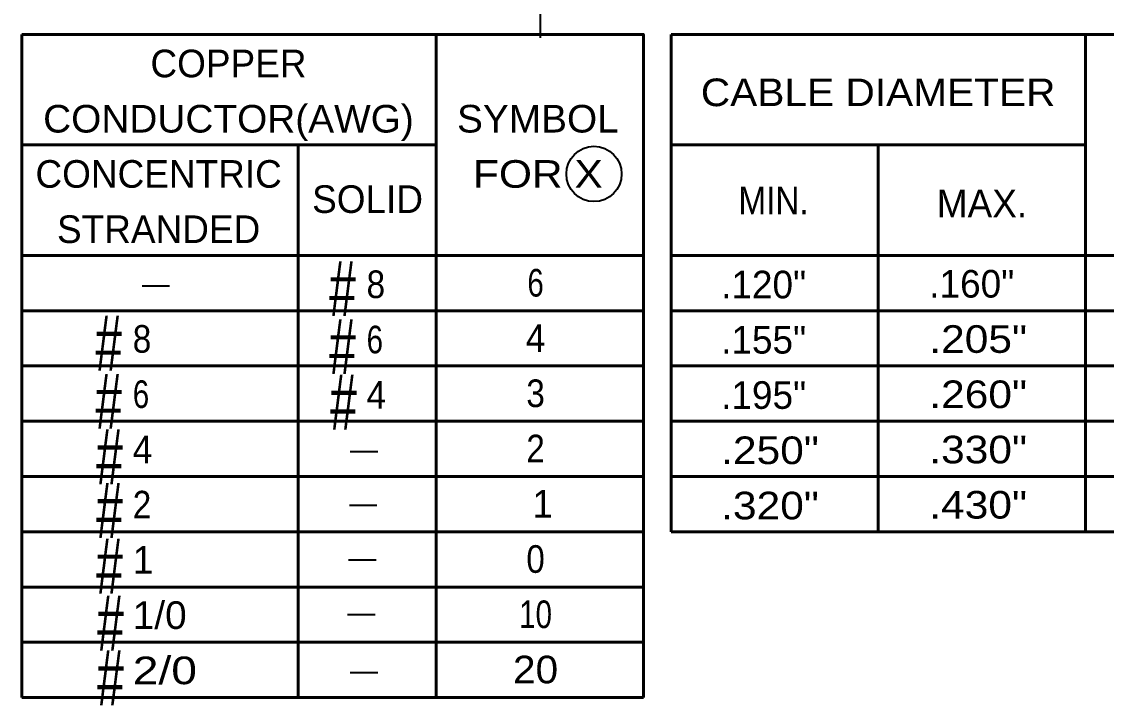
# Model space of a CAD drawing. Extents: x -1 to 679, y 0 to 440.
# Drawn here: x 289.2 to 367.7, y 244.8 to 294.3 of the extents above; entities that cross this region are included whole.
import ezdxf
from ezdxf.enums import TextEntityAlignment as Align

# ---------------------------------------------------------------- set-up
doc = ezdxf.new("R2010")
doc.units = 0
doc.header["$LTSCALE"] = 0.8
doc.layers.add('1', color=7, linetype='Continuous', lineweight=53)

msp = doc.modelspace()

# ---------------------------------------------------------------- linework, layer by layer
at = {"layer": '1', "lineweight": 35}
for p, q in [((326.7287, 299.1399), (326.7287, 293.1399)), ((297.9148, 275.1867), (299.9148, 275.1867)), ((312.9869, 263.1993), (314.9869, 263.1993)), ((312.9239, 259.3092), (314.9239, 259.3092)), ((312.8622, 255.3546), (314.8622, 255.3546)), ((312.8004, 251.4), (314.8004, 251.4)), ((312.9857, 247.1983), (314.9857, 247.1983))]:
    msp.add_line(p, q, dxfattribs=at)
at = {"layer": '1'}
for p, q in [((289.2067, 293.3847), (289.2067, 245.3847)), ((319.2067, 293.3847), (319.2067, 245.3847)), ((336.2067, 293.3847), (336.2067, 257.3847)), ((366.2067, 293.3847), (366.2067, 257.3847)), ((289.2067, 285.3847), (319.2067, 285.3847)), ((309.2067, 285.3847), (309.2067, 245.3847)), ((336.2067, 285.3847), (366.2067, 285.3847)), ((351.2067, 285.3847), (351.2067, 257.3847)), ((289.2067, 277.3847), (334.2067, 277.3847)), ((336.2067, 277.3847), (381.2067, 277.3847)), ((289.2067, 273.3847), (334.2067, 273.3847)), ((336.2067, 273.3847), (381.2067, 273.3847)), ((289.2067, 269.3847), (334.2067, 269.3847)), ((336.2067, 269.3847), (381.2067, 269.3847)), ((289.2067, 265.3847), (334.2067, 265.3847)), ((336.2067, 265.3847), (381.2067, 265.3847)), ((289.2067, 261.3847), (334.2067, 261.3847)), ((336.2067, 261.3847), (381.2067, 261.3847)), ((289.2067, 257.3847), (334.2067, 257.3847)), ((336.2067, 257.3847), (381.2067, 257.3847)), ((289.2067, 253.3847), (334.2067, 253.3847)), ((289.2067, 249.3847), (334.2067, 249.3847)), ((289.2067, 245.3847), (334.2067, 245.3847))]:
    msp.add_line(p, q, dxfattribs=at)
for points in [[(289.2067, 293.3847), (334.2067, 293.3847), (334.2067, 245.3847)], [(336.2067, 293.3847), (381.2067, 293.3847), (381.2067, 257.3847)]]:
    msp.add_lwpolyline(points, dxfattribs=at)
at = {"layer": '1', "lineweight": 35}
msp.add_circle((330.6302, 283.2884), 2, dxfattribs=at)

# ---------------------------------------------------------------- texts
at = {"layer": '1'}
for s, p in [('COPPER', (304.1735, 290.2859)), ('CONCENTRIC', (299.1185, 282.2892)), ('STRANDED', (299.1185, 278.2892)), ('1', (326.9155, 258.4101))]:
    msp.add_text(s, height=2, dxfattribs=at).set_placement(p, align=Align.CENTER)
for s, height, width, p in [('CABLE DIAMETER', 2, 1.1, (338.3644, 288.1968)), ('MIN.', 2, 0.9, (341.0838, 280.3624)), ('#', 4, 0.65, (311.4631, 272.9958)), ('8', 2, 0.9, (314.1711, 274.3017)), ('#', 4, 0.65, (294.5379, 269.0412)), ('#', 4, 0.65, (311.4631, 268.7941)), ('8', 2, 0.9, (297.2459, 270.3471)), ('6', 2, 0.8, (314.1711, 270.3017)), ('.205"', 2, 1.15, (354.8982, 270.3364)), ('#', 4, 0.65, (294.5379, 264.8395)), ('#', 4, 0.65, (311.5248, 264.7777)), ('6', 2, 0.8, (297.2459, 266.3471)), ('4', 2, 0.95, (314.1711, 266.3017)), ('.260"', 2, 1.15, (354.8982, 266.3364)), ('#', 4, 0.65, (294.5997, 260.8231)), ('4', 2, 0.95, (297.2459, 262.3471)), ('.250"', 2, 1.15, (339.8329, 262.282)), ('.330"', 2, 1.15, (354.8982, 262.3364)), ('#', 4, 0.65, (294.5997, 256.9303)), ('2', 2, 0.9, (297.2459, 258.3471)), ('.320"', 2, 1.15, (339.8329, 258.282)), ('.430"', 2, 1.15, (354.8982, 258.3364)), ('#', 4, 0.65, (294.5997, 252.9139)), ('#', 4, 0.65, (294.6614, 248.7739)), ('1/0', 2, 1.05, (297.2459, 250.3471)), ('#', 4, 0.65, (294.6614, 244.8193)), ('2/0', 2, 1.25, (297.2459, 246.3471))]:
    msp.add_text(s, height=height, dxfattribs=dict(at, width=width)).set_placement(p)
for s, width, p in [('CONDUCTOR(AWG)', 1.05, (304.1735, 286.2859)), ('SYMBOL', 1.05, (326.5685, 286.2876)), ('FOR X', 1.15, (326.5684, 282.2876)), ('6', 0.8, (326.4016, 274.4101)), ('4', 0.95, (326.4015, 270.4101)), ('3', 0.9, (326.4016, 266.4101)), ('2', 0.9, (326.4016, 262.4101)), ('0', 0.9, (326.4016, 254.4101)), ('10', 0.8, (326.4016, 250.4101)), ('20', 1.1, (326.4015, 246.4101))]:
    msp.add_text(s, height=2, dxfattribs=dict(at, width=width)).set_placement(p, align=Align.CENTER)
for s, p in [('SOLID', (310.2278, 280.4661)), ('MAX.', (355.4421, 280.1447)), ('.160"', (354.8982, 274.3364)), ('.120"', (339.8329, 274.282)), ('.155"', (339.8329, 270.282)), ('.195"', (339.8329, 266.282)), ('1', (297.2459, 254.3471))]:
    msp.add_text(s, height=2, dxfattribs=at).set_placement(p)

doc.saveas('drawing.dxf')
